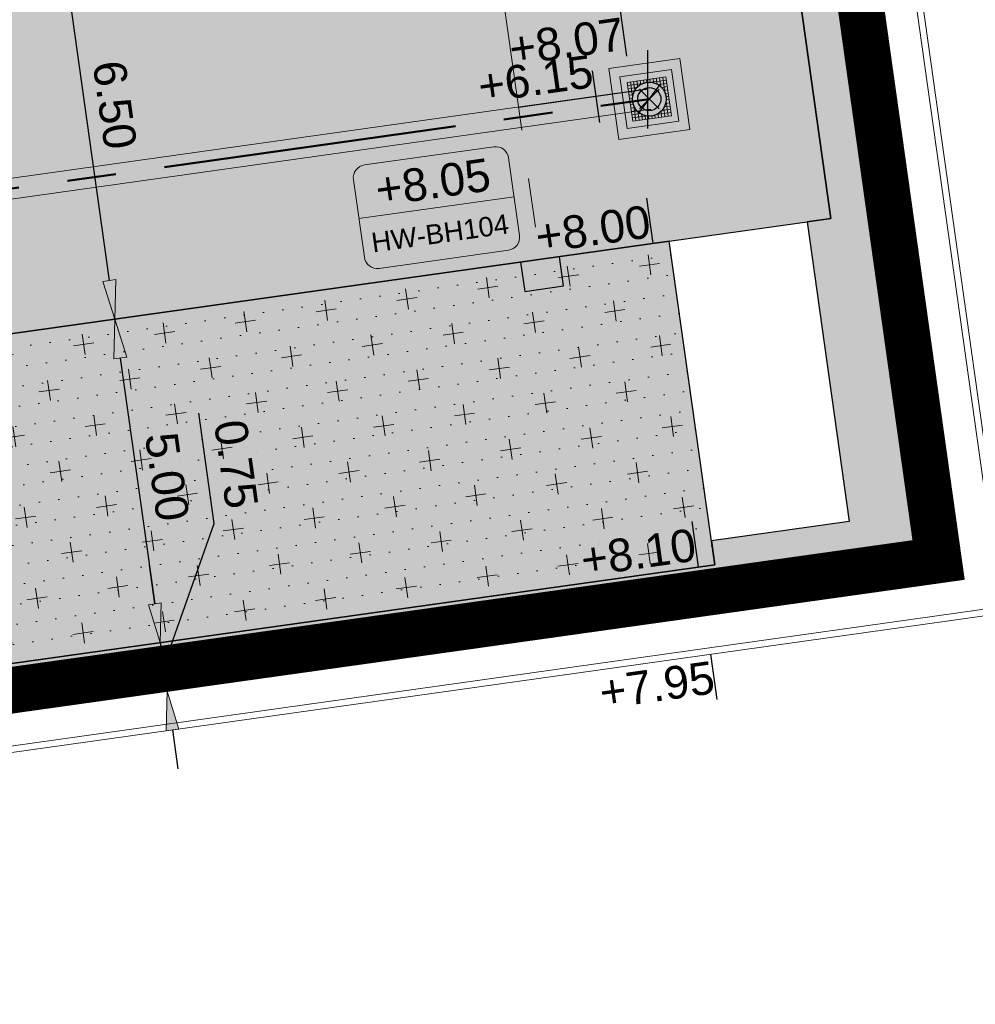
# Model space of a CAD drawing. Extents: x 98477 to 100410, y 398052 to 398969.
# Tile 274 of 374: x 98820 to 98834, y 398336 to 398351. Entities that reach past the tile are written whole.
import ezdxf
from ezdxf.enums import TextEntityAlignment as Align

# ---------------------------------------------------------------- set-up
doc = ezdxf.new("R2010")
doc.units = 0
for name, pattern in [('AL-MATERIAALS', [2, 1, -1]), ('AL-NUTSTRACE', [17, 5, -3.5, 0, -3.5, 5]), ('RI-RWA', [8.25, 4.5, -0.75, 0.75, -0.75, 0.75, -0.75])]:
    doc.linetypes.add(name, pattern=pattern)
for name, color, linetype, lineweight in [('N-KO-kantbegrenzing grondwerk', 70, 'Continuous', 25), ('N-KO-kantverharding', 2, 'Continuous', 25), ('N-RI-RWA b.o.b.', 162, 'Continuous', 25), ('N-RI-RWA hoofdriool', 162, 'RI-RWA', 50), ('N-RI-RWA hoofdriool buiswand', 162, 'Continuous', 13), ('N-RI-RWA kolkaansluitleiding', 132, 'RI-RWA', 18), ('N-RI-RWA put', 1, 'Continuous', 25), ('N-RI-RWA putdeksel', 7, 'Continuous', 18), ('N-RI-RWA putnummer', 162, 'Continuous', 18), ('N-RI-RWA putwand', 7, 'Continuous', 18), ('N-RI-straatkolk', 7, 'Continuous', 25), ("N-VH-arcering 'MAT' grijs 251", 251, 'Continuous', 18), ('N-VH-arcering halfverharding', 8, 'Continuous', 9), ('N-VH-arcering printbeton', 8, 'Continuous', 9), ('X-AL-hoogtelijn - Niv 1', 1, 'AL-HOOGTELIJN', 18), ('X-AL-maatvoering VERWERKT', 180, 'Continuous', 18), ('X-AL-materiaalscheiding', 1, 'AL-MATERIAALS', 18), ('X-AL-nutstrace VERWERKT', 252, 'AL-NUTSTRACE', 18), ('X-AL-planthoogte VERWERKT', 180, 'Continuous', 25)]:
    doc.layers.add(name, color=color, linetype=linetype, lineweight=lineweight)
for name, color, linetype, plot in [('X-AL-contourlijnen', 30, 'Continuous', False), ('X-AL-hulplijn', 30, 'Continuous', False), ('X-AL-hulplijn riolering', 30, 'Continuous', False)]:
    doc.layers.add(name, color=color, linetype=linetype, plot=plot)
doc.styles.add('CS Annotative', font='arial.ttf')
doc.styles.get("Standard").update_dxf_attribs({"font": 'txt.shx'})
doc.linetypes.add('AL-HOOGTELIJN', pattern='A,10,-1.5,["H",Standard,S=0.9,R=0,X=-0.3,Y=-0.45],-1.5,30', length=43)
doc.dimstyles.new('CS Annotative', dxfattribs={"dimtxt": 2.5, "dimasz": 3, "dimexe": 0.18, "dimexo": 0.0625, "dimgap": 1, "dimtad": 1, "dimzin": 3, "dimdsep": 46, "dimtxsty": 'CS Annotative', "dimblk": 'CS Dimensionpijl', "dimcen": 0, "dimse1": 1, "dimse2": 1, "dimclrd": 256, "dimclre": 256, "dimadec": 0, "dimazin": 0, "dimtm": 1e-09, "dimtfac": 1, "dimtdec": 0, "dimtofl": 0, "dimtmove": 1, "dimatfit": 1, "dimfxl": 1, "dimtfillclr": 256, "dimtolj": 1, "dimtzin": 3, "dimarcsym": 0})

# ---------------------------------------------------------------- blocks, each defined once
blk = doc.blocks.new('*U70')
h = blk.add_hatch(color=256)
h.dxf.hatch_style = 1
h.paths.add_polyline_path([(-0.156, -0.208, 0.618819), (0.26, 0, 0.235469), (0.156, 0.208)])
at = {"flags": 128}
blk.add_lwpolyline([(-0.156, -0.208), (0.156, 0.208)], dxfattribs=at)
blk.add_circle((0, 0), 0.26)
at = {"layer": 'N-RI-RWA putdeksel', "flags": 128}
blk.add_lwpolyline([(-0.255, -0.339), (0.339, -0.255), (0.255, 0.339), (-0.339, 0.255)], close=True, dxfattribs=at)
at = {"layer": 'N-RI-RWA putdeksel', "lineweight": 5, "flags": 128}
for points in [[(0.008, 0.304), (0.014, 0.26)], [(0.057, 0.311), (0.066, 0.252)], [(0.107, 0.318), (0.119, 0.231)], [(0.156, 0.325), (0.175, 0.192)], [(0.206, 0.332), (0.238, 0.106)], [(-0.332, 0.206), (-0.106, 0.238)], [(-0.325, 0.156), (-0.192, 0.175)], [(-0.289, 0.262), (-0.258, 0.036)], [(-0.24, 0.269), (-0.221, 0.137)], [(-0.19, 0.276), (-0.178, 0.189)], [(-0.141, 0.283), (-0.132, 0.224)], [(-0.091, 0.29), (-0.085, 0.246)], [(-0.042, 0.297), (-0.036, 0.257)], [(0.036, 0.258), (0.262, 0.289)], [(0.137, 0.221), (0.269, 0.24)], [(0.189, 0.178), (0.276, 0.19)], [(-0.318, 0.107), (-0.231, 0.119)], [(-0.311, 0.057), (-0.252, 0.066)], [(-0.304, 0.008), (-0.26, 0.014)], [(0.224, 0.132), (0.283, 0.141)], [(0.246, 0.085), (0.29, 0.091)], [(0.257, 0.036), (0.297, 0.042)], [(-0.297, -0.042), (-0.257, -0.036)], [(-0.29, -0.091), (-0.246, -0.085)], [(-0.283, -0.141), (-0.224, -0.132)], [(-0.238, -0.106), (-0.206, -0.332)], [(0.221, -0.137), (0.24, -0.269)], [(0.231, -0.119), (0.318, -0.107)], [(0.252, -0.066), (0.311, -0.057)], [(0.258, -0.036), (0.289, -0.262)], [(0.26, -0.014), (0.304, -0.008)], [(-0.276, -0.19), (-0.189, -0.178)], [(-0.269, -0.24), (-0.137, -0.221)], [(-0.262, -0.289), (-0.036, -0.258)], [(-0.175, -0.192), (-0.156, -0.325)], [(-0.119, -0.231), (-0.107, -0.318)], [(-0.066, -0.252), (-0.057, -0.311)], [(-0.014, -0.26), (-0.008, -0.304)], [(0.036, -0.257), (0.042, -0.297)], [(0.085, -0.246), (0.091, -0.29)], [(0.106, -0.238), (0.332, -0.206)], [(0.132, -0.224), (0.141, -0.283)], [(0.178, -0.189), (0.19, -0.276)], [(0.192, -0.175), (0.325, -0.156)]]:
    blk.add_lwpolyline(points, dxfattribs=at)
at = {"layer": 'N-RI-RWA putwand', "flags": 128}
for points in [[(-0.468, -0.621), (0.621, -0.468), (0.468, 0.621), (-0.621, 0.468)], [(-0.34, -0.452), (0.452, -0.34), (0.34, 0.452), (-0.452, 0.34)]]:
    blk.add_lwpolyline(points, close=True, dxfattribs=at)
blk = doc.blocks.new('*U255')
at = {"layer": 'X-AL-hulplijn riolering', "flags": 128}
for points in [[(0, -3), (0, 3)], [(-3.683, -2.537), (-4.239, 1.424)], [(0, 0), (-9.903, -1.392)]]:
    blk.add_lwpolyline(points, dxfattribs=at)
at = {"layer": 'N-RI-RWA b.o.b.', "linetype": 'Continuous', "style": 'CS Annotative'}
blk.add_attdef('B.o.b.links', text='', height=0.5, rotation=8, dxfattribs=at).set_placement((-0.848, 0.285), align=Align.MIDDLE_RIGHT)
blk = doc.blocks.new('*U621')
at = {"layer": 'X-AL-hulplijn riolering'}
for points in [[(-0.628, 0.628), (0, 0), (0.628, 0.628, 0.414214)], [(0, 0), (-0.628, -0.628, 0.414214), (0.628, -0.628)]]:
    blk.add_hatch(color=256, dxfattribs=at).paths.add_polyline_path(points)
at = {"lineweight": 9}
blk.add_line((-22.241, -9.147), (-10.358, -7.477), dxfattribs=at)
blk.add_lwpolyline([(-20.694, -12.969), (-10.791, -11.577, 0.414214), (-9.94, -10.448), (-10.775, -4.506, 0.414214), (-11.905, -3.655), (-21.807, -5.047, 0.414214), (-22.658, -6.176), (-21.823, -12.118, 0.414214)], format="xyb", close=True)
at = {"layer": 'X-AL-hulplijn riolering'}
for points in [[(0.753, -0.753), (-0.753, 0.753)], [(0.753, 0.753), (-0.753, -0.753)]]:
    blk.add_lwpolyline(points, dxfattribs=at)
blk.add_circle((0, 0), 0.887, dxfattribs=at)
at = {"style": 'CS Annotative'}
for tag, height, p in [('HOOGTE', 2.5, (-16.574, -6.355)), ('NR', 1.5, (-16.024, -10.268))]:
    blk.add_attdef(tag, text='', height=height, rotation=8, dxfattribs=at).set_placement(p, align=Align.MIDDLE_CENTER)
blk = doc.blocks.new('*U308')
at = {"layer": 'X-AL-hulplijn', "flags": 128}
blk.add_lwpolyline([(-0.049, 0.347), (0.049, -0.347)], dxfattribs=at)
at = {"layer": 'X-AL-planthoogte VERWERKT', "linetype": 'Continuous', "style": 'CS Annotative'}
blk.add_attdef('HOOGTE-LINKS', text='', height=0.5, rotation=188, dxfattribs=at).set_placement((0, 0), align=Align.MIDDLE_RIGHT)
blk = doc.blocks.new('*U309')
at = {"layer": 'X-AL-hulplijn', "flags": 128}
blk.add_lwpolyline([(-0.049, 0.347), (0.049, -0.347)], dxfattribs=at)
at = {"layer": 'X-AL-planthoogte VERWERKT', "linetype": 'Continuous', "style": 'CS Annotative'}
blk.add_attdef('HOOGTE-LINKS', text='', height=0.5, rotation=188, dxfattribs=at).set_placement((0, 0), align=Align.MIDDLE_RIGHT)
blk = doc.blocks.new('*U301')
at = {"layer": 'X-AL-hulplijn', "flags": 128}
blk.add_lwpolyline([(0.049, -0.347), (-0.049, 0.347)], dxfattribs=at)
at = {"layer": 'X-AL-planthoogte VERWERKT', "linetype": 'Continuous', "style": 'CS Annotative'}
blk.add_attdef('HOOGTE-LINKS', text='', height=0.5, rotation=8, dxfattribs=at).set_placement((0, 0), align=Align.MIDDLE_RIGHT)
blk = doc.blocks.new('*U842')
blk.add_lwpolyline([(-1.329, -1.323), (1.642, -0.905), (1.329, 1.323), (-1.642, 0.905)], close=True)
blk.add_solid([(-1.329, -1.323), (-1.642, 0.905), (-1.329, -1.323), (1.642, -0.905)])
blk = doc.blocks.new('CS Dimensionpijl')
h = blk.add_hatch(color=256)
h.dxf.hatch_style = 1
h.paths.add_polyline_path([(-1, -0.1667), (0, 0), (-1, 0.1667)])
at = {"flags": 128}
blk.add_lwpolyline([(0, 0.5), (0, -0.5)], dxfattribs=at)
blk.add_lwpolyline([(-1, -0.1667), (0, 0), (-1, 0.1667)], close=True, dxfattribs=at)
blk = doc.blocks.new('*D1055')
at = {"layer": 'X-AL-maatvoering VERWERKT', "linetype": 'Continuous', "lineweight": -2, "transparency": 16777216}
blk.add_line((98820.179, 398351.917), (98820.916, 398346.668), dxfattribs=at)
at = {"layer": 'X-AL-maatvoering VERWERKT', "lineweight": -2, "transparency": 16777216, "xscale": 0.6000000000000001, "yscale": 0.6000000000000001, "zscale": 0.6000000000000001}
for p, rotation in [((98820.095, 398352.511), 97.99999999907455), ((98821, 398346.074), 277.9999999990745)]:
    blk.add_blockref('CS Dimensionpijl', p, dxfattribs=dict(at, rotation=rotation))
at = {"layer": 'X-AL-maatvoering VERWERKT', "color": 0, "transparency": 16777216, "insert": (98820.998, 398349.356), "char_height": 0.5, "attachment_point": 5, "rotation": 278, "style": 'CS Annotative'}
blk.add_mtext('\\A1;6.50', dxfattribs=at)
blk = doc.blocks.new('*D1056')
at = {"layer": 'X-AL-maatvoering VERWERKT', "linetype": 'Continuous', "lineweight": -2, "transparency": 16777216}
blk.add_line((98821.083, 398345.48), (98821.612, 398341.717), dxfattribs=at)
at = {"layer": 'X-AL-maatvoering VERWERKT', "lineweight": -2, "transparency": 16777216, "xscale": 0.6000000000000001, "yscale": 0.6000000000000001, "zscale": 0.6000000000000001}
for p, rotation in [((98821, 398346.074), 97.99999999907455), ((98821.696, 398341.123), 277.9999999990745)]:
    blk.add_blockref('CS Dimensionpijl', p, dxfattribs=dict(at, rotation=rotation))
at = {"layer": 'X-AL-maatvoering VERWERKT', "color": 0, "transparency": 16777216, "insert": (98821.799, 398343.662), "char_height": 0.5, "attachment_point": 5, "rotation": 278, "style": 'CS Annotative'}
blk.add_mtext('\\A1;5.00', dxfattribs=at)
blk = doc.blocks.new('*D1057')
at = {"layer": 'X-AL-maatvoering VERWERKT', "linetype": 'Continuous', "lineweight": -2, "transparency": 16777216}
for p, q in [((98822.524, 398342.949), (98822.287, 398344.635)), ((98821.748, 398340.751), (98822.524, 398342.949)), ((98821.612, 398341.717), (98821.529, 398342.311)), ((98821.696, 398341.123), (98821.8, 398340.38)), ((98821.696, 398341.123), (98821.8, 398340.38)), ((98821.884, 398339.786), (98821.967, 398339.192))]:
    blk.add_line(p, q, dxfattribs=at)
at = {"layer": 'X-AL-maatvoering VERWERKT', "lineweight": -2, "transparency": 16777216, "xscale": 0.6000000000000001, "yscale": 0.6000000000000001, "zscale": 0.6000000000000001}
for p, rotation in [((98821.696, 398341.123), 277.9999999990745), ((98821.8, 398340.38), 97.99999999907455)]:
    blk.add_blockref('CS Dimensionpijl', p, dxfattribs=dict(at, rotation=rotation))
at = {"layer": 'X-AL-maatvoering VERWERKT', "color": 0, "transparency": 16777216, "insert": (98822.856, 398343.855), "char_height": 0.5, "attachment_point": 5, "rotation": 278, "style": 'CS Annotative'}
blk.add_mtext('\\A1;0.75', dxfattribs=at)

msp = doc.modelspace()

# ---------------------------------------------------------------- hatches: boundary and pattern name
at = {"layer": "N-VH-arcering 'MAT' grijs 251"}
h = msp.add_hatch(color=256, dxfattribs=at)
h.dxf.hatch_style = 1
edge = h.paths.add_edge_path()
edge.add_line((98801.71, 398275.503), (98759.079, 398269.511))
edge.add_arc((98758.557, 398273.225), 3.75, 188, 278, ccw=False)
edge.add_line((98754.843, 398272.703), (98754.732, 398273.495))
edge.add_arc((98759.436, 398274.156), 4.75, 98, 188, ccw=False)
edge.add_line((98758.775, 398278.86), (98802.644, 398285.025))
edge.add_arc((98800.8, 398298.146), 13.25, 278, 315.3696)
edge.add_arc((98814.321, 398284.798), 5.75, 98, 135.3696, ccw=False)
edge.add_line((98813.521, 398290.492), (98817.945, 398291.114))
edge.add_arc((98818.745, 398285.42), 5.75, 8, 98, ccw=False)
edge.add_line((98824.439, 398286.22), (98832.122, 398231.557))
edge.add_arc((98824.447, 398230.479), 7.75, -36.9034, 8, ccw=False)
edge.add_line((98830.645, 398225.825), (98822.025, 398214.347))
edge.add_arc((98828.622, 398209.393), 8.25, 143.0966, 188)
edge.add_line((98820.453, 398208.245), (98820.952, 398204.691))
edge.add_line((98820.952, 398204.691), (98824.988, 398175.974))
edge.add_line((98824.988, 398175.974), (98826.345, 398166.319))
edge.add_arc((98829.563, 398166.771), 3.25, 188, 278)
edge.add_line((98830.016, 398163.553), (98845.496, 398165.728))
edge.add_line((98845.496, 398165.728), (98850.051, 398166.368))
edge.add_line((98850.051, 398166.368), (98871.26, 398169.349))
edge.add_line((98871.26, 398169.349), (98879.777, 398170.546))
edge.add_line((98879.777, 398170.546), (98895.918, 398172.814))
edge.add_line((98895.918, 398172.814), (98895.013, 398179.251))
edge.add_line((98895.013, 398179.251), (98835.845, 398170.936))
edge.add_arc((98835.184, 398175.639), 4.75, 188, 278, ccw=False)
edge.add_line((98830.48, 398174.978), (98825.977, 398207.018))
edge.add_arc((98833.652, 398208.097), 7.75, 143.0966, 188, ccw=False)
edge.add_line((98827.454, 398212.751), (98836.074, 398224.229))
edge.add_arc((98829.477, 398229.183), 8.25, 323.0966, 368)
edge.add_line((98837.646, 398230.331), (98837.342, 398232.493))
edge.add_line((98837.342, 398232.493), (98837.342, 398232.493))
edge.add_line((98837.342, 398232.493), (98829.688, 398286.958))
edge.add_arc((98835.382, 398287.758), 5.75, 98, 188, ccw=False)
edge.add_line((98834.582, 398293.452), (98882.505, 398300.187))
edge.add_arc((98883.618, 398292.265), 8, 11.632, 98, ccw=False)
edge.add_line((98891.454, 398293.878), (98891, 398296.086))
edge.add_line((98891, 398296.086), (98889.023, 398305.688))
edge.add_line((98889.023, 398305.688), (98888.557, 398307.974))
edge.add_line((98888.557, 398307.974), (98887.385, 398314.76))
edge.add_arc((98879.502, 398313.398), 8, -82, 9.8011, ccw=False)
edge.add_line((98880.615, 398305.476), (98872.945, 398304.398))
edge.add_arc((98872.423, 398308.111), 3.75, 189.4265, 278, ccw=False)
edge.add_arc((92946.735, 397324.304), 6003.05, 9.426501, 10.6116601)
edge.add_line((98847.121, 398429.774), (98842.313, 398429.098))
edge.add_arc((92946.735, 397324.304), 5998.2, 9.4285467, 10.6137733, ccw=False)
edge.add_arc((98860.089, 398306.469), 3.84, -81.4341, 6.6574, ccw=False)
edge.add_line((98860.661, 398302.671), (98847.185, 398300.777))
edge.add_line((98847.185, 398300.777), (98842.63, 398300.137))
edge.add_line((98842.63, 398300.137), (98820.151, 398296.978))
edge.add_arc((98819.35, 398302.672), 5.75, 188, 278, ccw=False)
edge.add_line((98813.656, 398301.872), (98812.306, 398311.477))
edge.add_line((98812.306, 398311.477), (98811.109, 398319.994))
edge.add_line((98811.109, 398319.994), (98809.244, 398333.263))
edge.add_line((98809.244, 398333.263), (98808.674, 398337.323))
edge.add_line((98808.674, 398337.323), (98807.714, 398344.156))
edge.add_line((98807.714, 398344.156), (98807.707, 398344.206))
edge.add_line((98807.707, 398344.206), (98811.668, 398344.762))
edge.add_line((98811.668, 398344.762), (98829.492, 398347.268))
edge.add_line((98829.492, 398347.268), (98831.968, 398347.616))
edge.add_line((98831.968, 398347.616), (98831.064, 398354.052))
edge.add_line((98831.064, 398354.052), (98828.588, 398353.704))
edge.add_line((98828.588, 398353.704), (98810.763, 398351.199))
edge.add_line((98810.763, 398351.199), (98806.802, 398350.643))
edge.add_line((98806.802, 398350.643), (98806.795, 398350.692))
edge.add_line((98806.795, 398350.692), (98805.146, 398362.424))
edge.add_line((98805.146, 398362.424), (98805.048, 398363.12))
edge.add_line((98805.048, 398363.12), (98803.991, 398370.646))
edge.add_line((98803.991, 398370.646), (98802.488, 398381.341))
edge.add_line((98802.488, 398381.341), (98801.43, 398388.867))
edge.add_line((98801.43, 398388.867), (98799.927, 398399.562))
edge.add_line((98799.927, 398399.562), (98798.869, 398407.088))
edge.add_line((98798.869, 398407.088), (98797.366, 398417.783))
edge.add_line((98797.366, 398417.783), (98796.795, 398421.843))
edge.add_line((98796.795, 398421.843), (98795.884, 398428.329))
edge.add_line((98795.884, 398428.329), (98795.877, 398428.379))
edge.add_line((98795.877, 398428.379), (98799.838, 398428.935))
edge.add_line((98799.838, 398428.935), (98817.663, 398431.44))
edge.add_line((98817.663, 398431.44), (98820.138, 398431.788))
edge.add_line((98820.138, 398431.788), (98819.234, 398438.225))
edge.add_line((98819.234, 398438.225), (98816.758, 398437.877))
edge.add_line((98816.758, 398437.877), (98798.933, 398435.372))
edge.add_line((98798.933, 398435.372), (98794.972, 398434.815))
edge.add_line((98794.972, 398434.815), (98794.965, 398434.865))
edge.add_line((98794.965, 398434.865), (98793.379, 398446.154))
edge.add_line((98793.379, 398446.154), (98792.739, 398450.709))
edge.add_line((98792.739, 398450.709), (98789.338, 398474.904))
edge.add_line((98789.338, 398474.904), (98783.892, 398474.138))
edge.add_line((98783.892, 398474.138), (98786.763, 398453.707))
edge.add_arc((98782.059, 398453.046), 4.75, -82, 8, ccw=False)
edge.add_line((98782.72, 398448.342), (98773.115, 398446.992))
edge.add_line((98773.115, 398446.992), (98764.599, 398445.795))
edge.add_line((98764.599, 398445.795), (98743.407, 398442.817))
edge.add_line((98743.407, 398442.817), (98734.891, 398441.62))
edge.add_line((98734.891, 398441.62), (98611.8, 398424.321))
edge.add_line((98611.8, 398424.321), (98607.657, 398453.801))
edge.add_arc((98611.637, 398454.122), 3.993, 101.3918, 184.6082, ccw=False)
edge.add_line((98610.849, 398458.036), (98611.839, 398458.175))
edge.add_line((98611.839, 398458.175), (98639.566, 398462.072))
edge.add_line((98639.566, 398462.072), (98641.547, 398462.351))
edge.add_line((98641.547, 398462.351), (98659.372, 398464.856))
edge.add_line((98659.372, 398464.856), (98661.847, 398465.204))
edge.add_line((98661.847, 398465.204), (98660.943, 398471.64))
edge.add_line((98660.943, 398471.64), (98649.901, 398470.089))
edge.add_line((98649.901, 398470.089), (98624.649, 398466.54))
edge.add_line((98624.649, 398466.54), (98622.669, 398466.261))
edge.add_line((98622.669, 398466.261), (98604.844, 398463.756))
edge.add_line((98604.844, 398463.756), (98602.864, 398463.478))
edge.add_line((98602.864, 398463.478), (98594.941, 398462.365))
edge.add_line((98594.941, 398462.365), (98576.275, 398459.741))
edge.add_line((98576.275, 398459.741), (98577.18, 398453.304))
edge.add_line((98577.18, 398453.304), (98578.17, 398453.444))
edge.add_line((98578.17, 398453.444), (98598.471, 398456.294))
edge.add_arc((98598.792, 398452.314), 3.993, 11.4249, 94.6095, ccw=False)
edge.add_line((98602.706, 398453.105), (98606.849, 398423.625))
edge.add_line((98606.849, 398423.625), (98548.819, 398415.469))
edge.add_arc((98548.158, 398420.173), 4.75, 188, 278, ccw=False)
edge.add_line((98543.454, 398419.512), (98539.768, 398445.74))
edge.add_line((98539.768, 398445.74), (98538.976, 398445.629))
edge.add_line((98538.976, 398445.629), (98538.732, 398447.362))
edge.add_line((98538.732, 398447.362), (98534.771, 398446.805))
edge.add_line((98534.771, 398446.805), (98536.53, 398434.292))
edge.add_line((98536.53, 398434.292), (98537.17, 398429.737))
edge.add_line((98537.17, 398429.737), (98538.395, 398421.022))
edge.add_line((98538.395, 398421.022), (98539.035, 398416.467))
edge.add_line((98539.035, 398416.467), (98541.025, 398402.306))
edge.add_line((98541.025, 398402.306), (98541.665, 398397.751))
edge.add_line((98541.665, 398397.751), (98543.656, 398383.59))
edge.add_line((98543.656, 398383.59), (98544.296, 398379.035))
edge.add_line((98544.296, 398379.035), (98545.604, 398369.727))
edge.add_arc((98543.871, 398369.483), 1.75, -82, 8, ccw=False)
edge.add_line((98544.115, 398367.75), (98522.477, 398364.709))
edge.add_line((98522.477, 398364.709), (98523.215, 398359.461))
edge.add_line((98523.215, 398359.461), (98545.05, 398362.529))
edge.add_line((98545.05, 398362.529), (98549.605, 398363.17))
edge.add_line((98549.605, 398363.17), (98564.162, 398365.215))
edge.add_arc((98564.824, 398360.512), 4.75, 8, 98, ccw=False)
edge.add_line((98569.527, 398361.173), (98576.5, 398311.56))
edge.add_arc((98571.796, 398310.899), 4.75, -82, 8, ccw=False)
edge.add_line((98572.457, 398306.195), (98563.842, 398304.985))
edge.add_line((98563.842, 398304.985), (98559.287, 398304.344))
edge.add_line((98559.287, 398304.344), (98541.016, 398301.777))
edge.add_line((98541.016, 398301.777), (98541.754, 398296.528))
edge.add_line((98541.754, 398296.528), (98553.885, 398298.233))
edge.add_arc((98554.128, 398296.5), 1.75, 8, 98, ccw=False)
edge.add_line((98555.861, 398296.744), (98557.35, 398286.148))
edge.add_line((98557.35, 398286.148), (98557.99, 398281.593))
edge.add_line((98557.99, 398281.593), (98560.134, 398266.343))
edge.add_line((98560.134, 398266.343), (98560.774, 398261.787))
edge.add_line((98560.774, 398261.787), (98562.917, 398246.537))
edge.add_line((98562.917, 398246.537), (98563.557, 398241.982))
edge.add_line((98563.557, 398241.982), (98565.701, 398226.732))
edge.add_line((98565.701, 398226.732), (98566.341, 398222.177))
edge.add_line((98566.341, 398222.177), (98567.566, 398213.462))
edge.add_line((98567.566, 398213.462), (98568.206, 398208.907))
edge.add_line((98568.206, 398208.907), (98576.531, 398149.669))
edge.add_line((98576.531, 398149.669), (98576.556, 398149.491))
edge.add_line((98576.556, 398149.491), (98535.46, 398143.715))
edge.add_line((98535.46, 398143.715), (98536.347, 398137.407))
edge.add_line((98536.347, 398137.407), (98537.337, 398137.546))
edge.add_line((98537.337, 398137.546), (98577.443, 398143.183))
edge.add_line((98577.443, 398143.183), (98578.765, 398133.775))
edge.add_line((98578.765, 398133.775), (98538.659, 398128.139))
edge.add_line((98538.659, 398128.139), (98537.669, 398128))
edge.add_line((98537.669, 398128), (98538.573, 398121.563))
edge.add_line((98538.573, 398121.563), (98579.669, 398127.339))
edge.add_line((98579.669, 398127.339), (98579.676, 398127.289))
edge.add_line((98579.676, 398127.289), (98580.766, 398119.535))
edge.add_line((98580.766, 398119.535), (98582.575, 398106.662))
edge.add_line((98582.575, 398106.662), (98583.062, 398103.196))
edge.add_line((98583.062, 398103.196), (98584.872, 398090.322))
edge.add_line((98584.872, 398090.322), (98585.359, 398086.856))
edge.add_line((98585.359, 398086.856), (98587.168, 398073.983))
edge.add_line((98587.168, 398073.983), (98588.149, 398067.001))
edge.add_arc((98585.921, 398066.688), 2.25, -71.0527, 8, ccw=False)
edge.add_line((98586.652, 398064.56), (98587.088, 398064.71))
edge.add_line((98587.088, 398064.71), (98595.765, 398067.689))
edge.add_line((98595.765, 398067.689), (98596.093, 398067.801))
edge.add_arc((98595.362, 398069.929), 2.25, 188, 288.9473, ccw=False)
edge.add_line((98593.134, 398069.616), (98582.466, 398145.525))
edge.add_arc((98587.169, 398146.186), 4.75, 98, 188, ccw=False)
edge.add_line((98586.508, 398150.89), (98609.067, 398154.06))
edge.add_line((98609.067, 398154.06), (98621.308, 398156.2))
edge.add_line((98621.308, 398156.2), (98618.713, 398174.661))
edge.add_line((98618.713, 398174.661), (98600.889, 398172.156))
edge.add_line((98600.889, 398172.156), (98602.706, 398159.225))
edge.add_line((98602.706, 398159.225), (98585.673, 398156.831))
edge.add_arc((98585.086, 398161.633), 4.838, 189.0296, 276.9704, ccw=False)
edge.add_line((98580.308, 398160.874), (98573.635, 398208.357))
edge.add_line((98573.635, 398208.357), (98572.717, 398214.893))
edge.add_line((98572.717, 398214.893), (98570.017, 398234.104))
edge.add_line((98570.017, 398234.104), (98569.098, 398240.64))
edge.add_line((98569.098, 398240.64), (98568.632, 398243.957))
edge.add_line((98568.632, 398243.957), (98568.166, 398247.275))
edge.add_arc((98572.869, 398247.936), 4.75, 98, 188, ccw=False)
edge.add_line((98572.208, 398252.64), (98597.856, 398256.244))
edge.add_line((98597.856, 398256.244), (98604.392, 398257.163))
edge.add_line((98604.392, 398257.163), (98619.642, 398259.306))
edge.add_line((98619.642, 398259.306), (98626.178, 398260.225))
edge.add_line((98626.178, 398260.225), (98639.447, 398262.089))
edge.add_line((98639.447, 398262.089), (98639.497, 398262.096))
edge.add_line((98639.497, 398262.096), (98640.054, 398258.135))
edge.add_line((98640.054, 398258.135), (98641.863, 398245.262))
edge.add_line((98641.863, 398245.262), (98642.141, 398243.281))
edge.add_line((98642.141, 398243.281), (98643.255, 398235.359))
edge.add_line((98643.255, 398235.359), (98644.577, 398225.952))
edge.add_line((98644.577, 398225.952), (98646.038, 398215.554))
edge.add_line((98646.038, 398215.554), (98646.386, 398213.078))
edge.add_line((98646.386, 398213.078), (98652.823, 398213.983))
edge.add_line((98652.823, 398213.983), (98652.475, 398216.458))
edge.add_line((98652.475, 398216.458), (98651.709, 398221.905))
edge.add_line((98651.709, 398221.905), (98651.431, 398223.885))
edge.add_line((98651.431, 398223.885), (98649.622, 398236.759))
edge.add_line((98649.622, 398236.759), (98649.343, 398238.739))
edge.add_line((98649.343, 398238.739), (98646.49, 398259.04))
edge.add_line((98646.49, 398259.04), (98645.934, 398263.001))
edge.add_line((98645.934, 398263.001), (98645.983, 398263.008))
edge.add_line((98645.983, 398263.008), (98654.398, 398264.191))
edge.add_line((98654.398, 398264.191), (98722.625, 398273.779))
edge.add_line((98722.625, 398273.779), (98731.142, 398274.976))
edge.add_line((98731.142, 398274.976), (98743.97, 398276.779))
edge.add_arc((98744.557, 398271.977), 4.838, 9.0296, 96.9704, ccw=False)
edge.add_line((98749.335, 398272.737), (98750.727, 398262.834))
edge.add_line((98750.727, 398262.834), (98752.41, 398263.07))
edge.add_line((98752.41, 398263.07), (98756.966, 398263.711))
edge.add_line((98756.966, 398263.711), (98772.216, 398265.854))
edge.add_line((98772.216, 398265.854), (98776.771, 398266.494))
edge.add_line((98776.771, 398266.494), (98795.982, 398269.194))
edge.add_line((98795.982, 398269.194), (98800.537, 398269.834))
edge.add_line((98800.537, 398269.834), (98802.468, 398270.106))
edge.add_line((98802.468, 398270.106), (98801.71, 398275.503))
edge = h.paths.add_edge_path(flags=16)
edge.add_line((98744.062, 398333.464), (98751.984, 398334.577))
edge.add_line((98751.984, 398334.577), (98753.966, 398334.856))
edge.add_line((98753.966, 398334.856), (98764.363, 398336.317))
edge.add_line((98764.363, 398336.317), (98764.363, 398336.317))
edge.add_line((98764.363, 398336.317), (98766.343, 398336.595))
edge.add_line((98766.343, 398336.595), (98774.265, 398337.708))
edge.add_line((98774.265, 398337.708), (98774.247, 398337.837))
edge.add_line((98774.247, 398337.837), (98802.49, 398341.806))
edge.add_line((98802.49, 398341.806), (98803.019, 398338.043))
edge.add_line((98803.019, 398338.043), (98808.474, 398299.225))
edge.add_arc((98800.8, 398298.146), 7.75, -82, 8, ccw=False)
edge.add_line((98801.878, 398290.472), (98771.967, 398286.268))
edge.add_line((98771.967, 398286.268), (98767.412, 398285.628))
edge.add_line((98767.412, 398285.628), (98755.133, 398283.902))
edge.add_line((98755.133, 398283.902), (98746.617, 398282.705))
edge.add_line((98746.617, 398282.705), (98730.376, 398280.423))
edge.add_line((98730.376, 398280.423), (98721.86, 398279.226))
edge.add_line((98721.86, 398279.226), (98654.328, 398269.735))
edge.add_arc((98653.667, 398274.439), 4.75, 188, 278, ccw=False)
edge.add_line((98648.963, 398273.778), (98644.134, 398308.14))
edge.add_line((98644.134, 398308.14), (98642.937, 398316.656))
edge.add_line((98642.937, 398316.656), (98640.3, 398335.422))
edge.add_line((98640.3, 398335.422), (98638.121, 398335.116))
edge.add_line((98638.121, 398335.116), (98637.23, 398334.99))
edge.add_line((98637.23, 398334.99), (98635.051, 398334.684))
edge.add_line((98635.051, 398334.684), (98635.74, 398329.782))
edge.add_line((98635.74, 398329.782), (98636.937, 398321.266))
edge.add_line((98636.937, 398321.266), (98638.385, 398310.967))
edge.add_line((98638.385, 398310.967), (98639.025, 398306.412))
edge.add_line((98639.025, 398306.412), (98641.168, 398291.162))
edge.add_line((98641.168, 398291.162), (98642.365, 398282.646))
edge.add_line((98642.365, 398282.646), (98643.715, 398273.04))
edge.add_arc((98639.011, 398272.379), 4.75, -82, 8, ccw=False)
edge.add_line((98639.672, 398267.675), (98619.322, 398264.815))
edge.add_line((98619.322, 398264.815), (98614.272, 398264.105))
edge.add_line((98614.272, 398264.105), (98593.922, 398261.245))
edge.add_arc((98593.261, 398265.949), 4.75, 188, 278, ccw=False)
edge.add_line((98588.557, 398265.288), (98581.779, 398313.514))
edge.add_line((98581.779, 398313.514), (98580.582, 398322.03))
edge.add_line((98580.582, 398322.03), (98575.231, 398360.106))
edge.add_line((98575.231, 398360.106), (98574.591, 398364.661))
edge.add_line((98574.591, 398364.661), (98572.663, 398378.377))
edge.add_line((98572.663, 398378.377), (98571.188, 398388.873))
edge.add_line((98571.188, 398388.873), (98568.516, 398407.887))
edge.add_arc((98573.22, 398408.548), 4.75, 98, 188, ccw=False)
edge.add_line((98572.559, 398413.251), (98607.119, 398418.109))
edge.add_line((98607.119, 398418.109), (98607.614, 398418.178))
edge.add_line((98607.614, 398418.178), (98611.584, 398389.936))
edge.add_line((98611.584, 398389.936), (98611.455, 398389.918))
edge.add_line((98611.455, 398389.918), (98613.264, 398377.044))
edge.add_line((98613.264, 398377.044), (98613.334, 398376.549))
edge.add_line((98613.334, 398376.549), (98626.207, 398378.358))
edge.add_line((98626.207, 398378.358), (98628.188, 398378.637))
edge.add_line((98628.188, 398378.637), (98636.11, 398379.75))
edge.add_line((98636.11, 398379.75), (98648.369, 398381.473))
edge.add_line((98648.369, 398381.473), (98647.465, 398387.91))
edge.add_line((98647.465, 398387.91), (98634.591, 398386.1))
edge.add_line((98634.591, 398386.1), (98632.492, 398385.805))
edge.add_line((98632.492, 398385.805), (98619.737, 398384.013))
edge.add_line((98619.737, 398384.013), (98617.509, 398383.7))
edge.add_line((98617.509, 398383.7), (98612.566, 398418.874))
edge.add_line((98612.566, 398418.874), (98613.061, 398418.944))
edge.add_line((98613.061, 398418.944), (98667.575, 398426.605))
edge.add_line((98667.575, 398426.605), (98722.089, 398434.267))
edge.add_line((98722.089, 398434.267), (98726.149, 398434.837))
edge.add_line((98726.149, 398434.837), (98759.422, 398439.513))
edge.add_line((98759.422, 398439.513), (98763.483, 398440.084))
edge.add_line((98763.483, 398440.084), (98783.486, 398442.895))
edge.add_arc((98784.147, 398438.192), 4.75, 8, 98, ccw=False)
edge.add_line((98788.851, 398438.853), (98795.615, 398390.726))
edge.add_arc((98790.911, 398390.065), 4.75, -82, 8, ccw=False)
edge.add_line((98791.572, 398385.361), (98787.363, 398384.769))
edge.add_line((98787.363, 398384.769), (98774.49, 398382.96))
edge.add_line((98774.49, 398382.96), (98766.122, 398381.784))
edge.add_line((98766.122, 398381.784), (98766.072, 398381.777))
edge.add_line((98766.072, 398381.777), (98764.945, 398389.798))
edge.add_line((98764.945, 398389.798), (98762.092, 398410.099))
edge.add_line((98762.092, 398410.099), (98761.953, 398411.089))
edge.add_line((98761.953, 398411.089), (98755.516, 398410.184))
edge.add_line((98755.516, 398410.184), (98755.655, 398409.194))
edge.add_line((98755.655, 398409.194), (98758.508, 398388.894))
edge.add_line((98758.508, 398388.894), (98759.636, 398380.872))
edge.add_line((98759.636, 398380.872), (98759.586, 398380.865))
edge.add_line((98759.586, 398380.865), (98748.792, 398379.348))
edge.add_line((98748.792, 398379.348), (98744.237, 398378.708))
edge.add_line((98744.237, 398378.708), (98741.316, 398378.298))
edge.add_line((98741.316, 398378.298), (98735.869, 398377.532))
edge.add_line((98735.869, 398377.532), (98732.948, 398377.122))
edge.add_line((98732.948, 398377.122), (98728.393, 398376.482))
edge.add_line((98728.393, 398376.482), (98718.319, 398375.066))
edge.add_arc((98720.442, 398359.964), 15.25, 98, 128)
edge.add_line((98711.053, 398371.981), (98707.249, 398369.01))
edge.add_line((98707.249, 398369.01), (98710.512, 398364.833))
edge.add_line((98710.512, 398364.833), (98713.62, 398367.262))
edge.add_arc((98721.254, 398357.324), 12.531, 99.3779, 127.5301, ccw=False)
edge.add_line((98719.212, 398369.688), (98728.557, 398371.001))
edge.add_line((98728.557, 398371.001), (98733.112, 398371.641))
edge.add_line((98733.112, 398371.641), (98743.906, 398373.158))
edge.add_line((98743.906, 398373.158), (98752.423, 398374.355))
edge.add_line((98752.423, 398374.355), (98763.216, 398375.872))
edge.add_line((98763.216, 398375.872), (98767.772, 398376.512))
edge.add_line((98767.772, 398376.512), (98793.321, 398380.103))
edge.add_arc((98793.768, 398376.291), 3.838, 9.3042, 96.6958, ccw=False)
edge.add_line((98797.556, 398376.911), (98799.602, 398362.354))
edge.add_line((98799.602, 398362.354), (98801.641, 398347.847))
edge.add_line((98801.641, 398347.847), (98801.71, 398347.352))
edge.add_line((98801.71, 398347.352), (98773.468, 398343.383))
edge.add_line((98773.468, 398343.383), (98773.361, 398344.145))
edge.add_line((98773.361, 398344.145), (98770.885, 398343.797))
edge.add_line((98770.885, 398343.797), (98758.012, 398341.988))
edge.add_line((98758.012, 398341.988), (98756.031, 398341.71))
edge.add_line((98756.031, 398341.71), (98743.158, 398339.9))
edge.add_line((98743.158, 398339.9), (98743.158, 398339.9))
edge.add_line((98743.158, 398339.9), (98742.167, 398339.761))
edge.add_line((98742.167, 398339.761), (98743.072, 398333.324))
edge.add_line((98743.072, 398333.324), (98744.062, 398333.464))
edge = h.paths.add_edge_path(flags=16)
edge.add_line((98545.99, 398402.903), (98545.74, 398404.686))
edge.add_arc((98550.444, 398405.347), 4.75, 98, 188, ccw=False)
edge.add_line((98549.783, 398410.05), (98557.705, 398411.164))
edge.add_arc((98558.366, 398406.46), 4.75, 8, 98, ccw=False)
edge.add_line((98563.07, 398407.121), (98563.355, 398405.091))
edge.add_line((98563.355, 398405.091), (98565.095, 398392.713))
edge.add_line((98565.095, 398392.713), (98565.443, 398390.237))
edge.add_line((98565.443, 398390.237), (98567.182, 398377.859))
edge.add_line((98567.182, 398377.859), (98567.468, 398375.829))
edge.add_arc((98562.764, 398375.168), 4.75, -82, 8, ccw=False)
edge.add_line((98563.425, 398370.464), (98555.503, 398369.35))
edge.add_arc((98554.842, 398374.054), 4.75, 188, 278, ccw=False)
edge.add_line((98550.138, 398373.393), (98549.887, 398375.176))
edge.add_line((98549.887, 398375.176), (98548.078, 398388.049))
edge.add_line((98548.078, 398388.049), (98547.8, 398390.03))
edge.add_line((98547.8, 398390.03), (98545.99, 398402.903))
edge = h.paths.add_edge_path(flags=16)
edge.add_line((98580.974, 398279.723), (98580.696, 398281.704))
edge.add_line((98580.696, 398281.704), (98579.235, 398292.102))
edge.add_line((98579.235, 398292.102), (98578.56, 398296.904))
edge.add_arc((98573.856, 398296.243), 4.75, 8, 98)
edge.add_line((98573.195, 398300.947), (98565.57, 398299.875))
edge.add_arc((98566.231, 398295.172), 4.75, 98, 186.1904)
edge.add_line((98561.508, 398294.659), (98561.506, 398294.659))
edge.add_line((98561.506, 398294.659), (98563.663, 398279.31))
edge.add_line((98563.663, 398279.31), (98563.942, 398277.329))
edge.add_line((98563.942, 398277.329), (98566.099, 398261.98))
edge.add_line((98566.099, 398261.98), (98566.101, 398261.981))
edge.add_arc((98570.782, 398262.79), 4.75, 189.8096, 278)
edge.add_line((98571.443, 398258.086), (98579.068, 398259.158))
edge.add_arc((98578.407, 398263.862), 4.75, 278, 368)
edge.add_line((98583.111, 398264.523), (98582.436, 398269.325))
edge.add_line((98582.436, 398269.325), (98580.974, 398279.723))
edge = h.paths.add_edge_path(flags=16)
edge.add_line((98615.081, 398162.782), (98614.489, 398166.998))
edge.add_arc((98612.756, 398166.755), 1.75, 8, 98)
edge.add_line((98612.512, 398168.488), (98608.551, 398167.931))
edge.add_arc((98608.795, 398166.198), 1.75, 98, 188)
edge.add_line((98607.062, 398165.955), (98607.654, 398161.738))
edge.add_arc((98609.387, 398161.982), 1.75, 188, 278)
edge.add_line((98609.631, 398160.249), (98613.592, 398160.805))
edge.add_arc((98613.348, 398162.538), 1.75, 278, 368)
h = msp.add_hatch(color=256, dxfattribs=at)
h.dxf.hatch_style = 1
h.paths.add_polyline_path([(98829.492, 398347.268), (98811.668, 398344.762), (98812.364, 398339.811), (98830.188, 398342.316)])
at = {"layer": 'N-VH-arcering halfverharding'}
h = msp.add_hatch(dxfattribs=at)
h.set_pattern_fill('CS-HALFVERHARDING', color=256)
h.set_pattern_definition([(8, (106814.19794, 479684.77945), (0.0572748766, 0.3109977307), [0, -0.3]), (8, (106814.19794, 479684.77945), (0.531934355, 0.705900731), [0.3125, -0.9375]), (98, (106814.3744, 479684.6465), (-0.705900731, 0.531934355), [0.3125, -0.9375])])
h.paths.add_polyline_path([(98829.492, 398347.268), (98811.668, 398344.762), (98812.364, 398339.811), (98830.188, 398342.316)])
at = {"layer": 'N-VH-arcering printbeton'}
h = msp.add_hatch(dxfattribs=at)
h.set_pattern_fill('CS-PRINTBETON', color=256)
h.set_pattern_definition([(45, (0, 0), (-0.3535533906, 0.3535533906), []), (45, (0.35, 0), (-0.3535533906, 0.3535533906), [0.5, -0.2])])
edge = h.paths.add_edge_path()
edge.add_line((98810.24, 398338.755), (98834.006, 398342.095))
edge.add_line((98834.006, 398342.095), (98831.501, 398359.92))
edge.add_line((98831.501, 398359.92), (98807.735, 398356.58))
edge.add_line((98807.735, 398356.58), (98798.41, 398422.928))
edge.add_line((98798.41, 398422.928), (98822.177, 398426.268))
edge.add_line((98822.177, 398426.268), (98819.671, 398444.093))
edge.add_line((98819.671, 398444.093), (98795.905, 398440.753))
edge.add_line((98795.905, 398440.753), (98791.071, 398475.147))
edge.add_line((98791.071, 398475.147), (98789.338, 398474.904))
edge.add_line((98789.338, 398474.904), (98792.739, 398450.709))
edge.add_line((98792.739, 398450.709), (98793.379, 398446.154))
edge.add_line((98793.379, 398446.154), (98794.972, 398434.815))
edge.add_line((98794.972, 398434.815), (98796.725, 398435.062))
edge.add_line((98796.725, 398435.062), (98796.081, 398439.647))
edge.add_line((98796.081, 398439.647), (98798.289, 398439.957))
edge.add_line((98798.289, 398439.957), (98798.237, 398440.323))
edge.add_line((98798.237, 398440.323), (98816.062, 398442.828))
edge.add_line((98816.062, 398442.828), (98816.114, 398442.462))
edge.add_line((98816.114, 398442.462), (98818.223, 398442.758))
edge.add_line((98818.223, 398442.758), (98818.867, 398438.174))
edge.add_line((98818.867, 398438.174), (98819.234, 398438.225))
edge.add_line((98819.234, 398438.225), (98820.138, 398431.788))
edge.add_line((98820.138, 398431.788), (98819.772, 398431.737))
edge.add_line((98819.772, 398431.737), (98820.416, 398427.152))
edge.add_line((98820.416, 398427.152), (98818.307, 398426.855))
edge.add_line((98818.307, 398426.855), (98818.359, 398426.489))
edge.add_line((98818.359, 398426.489), (98800.534, 398423.984))
edge.add_line((98800.534, 398423.984), (98800.482, 398424.35))
edge.add_line((98800.482, 398424.35), (98798.274, 398424.04))
edge.add_line((98798.274, 398424.04), (98797.63, 398428.625))
edge.add_line((98797.63, 398428.625), (98795.877, 398428.379))
edge.add_line((98795.877, 398428.379), (98796.795, 398421.843))
edge.add_line((98796.795, 398421.843), (98797.366, 398417.783))
edge.add_line((98797.366, 398417.783), (98798.869, 398407.088))
edge.add_line((98798.869, 398407.088), (98799.927, 398399.562))
edge.add_line((98799.927, 398399.562), (98801.43, 398388.867))
edge.add_line((98801.43, 398388.867), (98802.488, 398381.341))
edge.add_line((98802.488, 398381.341), (98803.991, 398370.646))
edge.add_line((98803.991, 398370.646), (98805.048, 398363.12))
edge.add_line((98805.048, 398363.12), (98805.146, 398362.424))
edge.add_line((98805.146, 398362.424), (98806.802, 398350.643))
edge.add_line((98806.802, 398350.643), (98808.555, 398350.889))
edge.add_line((98808.555, 398350.889), (98807.91, 398355.474))
edge.add_line((98807.91, 398355.474), (98810.119, 398355.784))
edge.add_line((98810.119, 398355.784), (98810.067, 398356.151))
edge.add_line((98810.067, 398356.151), (98827.892, 398358.656))
edge.add_line((98827.892, 398358.656), (98827.943, 398358.289))
edge.add_line((98827.943, 398358.289), (98830.053, 398358.586))
edge.add_line((98830.053, 398358.586), (98830.697, 398354.001))
edge.add_line((98830.697, 398354.001), (98831.064, 398354.052))
edge.add_line((98831.064, 398354.052), (98831.968, 398347.616))
edge.add_line((98831.968, 398347.616), (98831.602, 398347.564))
edge.add_line((98831.602, 398347.564), (98832.246, 398342.979))
edge.add_line((98832.246, 398342.979), (98830.137, 398342.683))
edge.add_line((98830.137, 398342.683), (98830.188, 398342.316))
edge.add_line((98830.188, 398342.316), (98812.364, 398339.811))
edge.add_line((98812.364, 398339.811), (98812.312, 398340.178))
edge.add_line((98812.312, 398340.178), (98810.104, 398339.867))
edge.add_line((98810.104, 398339.867), (98809.459, 398344.452))
edge.add_line((98809.459, 398344.452), (98807.707, 398344.206))
edge.add_line((98807.707, 398344.206), (98808.674, 398337.323))
edge.add_line((98808.674, 398337.323), (98809.244, 398333.263))
edge.add_line((98809.244, 398333.263), (98811.109, 398319.994))
edge.add_line((98811.109, 398319.994), (98812.306, 398311.477))
edge.add_line((98812.306, 398311.477), (98813.656, 398301.872))
edge.add_arc((98819.35, 398302.672), 5.75, 188, 232.0792)
edge.add_line((98815.816, 398298.136), (98842.564, 398301.895))
edge.add_line((98842.564, 398301.895), (98842.808, 398300.162))
edge.add_line((98842.808, 398300.162), (98847.007, 398300.752))
edge.add_line((98847.007, 398300.752), (98846.763, 398302.485))
edge.add_line((98846.763, 398302.485), (98863.571, 398304.848))
edge.add_arc((98860.58, 398306.39), 3.365, 332.7213, 368.9632)
edge.add_line((98863.904, 398306.914), (98821.609, 398300.97))
edge.add_arc((98820.774, 398306.911), 6, 188, 278, ccw=False)
edge.add_line((98814.833, 398306.076), (98810.24, 398338.755))

# ---------------------------------------------------------------- linework, layer by layer
at = {"layer": 'N-KO-kantbegrenzing grondwerk', "flags": 128}
msp.add_lwpolyline([(98863.904, 398306.914), (98821.609, 398300.97, -0.414214), (98814.833, 398306.076), (98810.24, 398338.755), (98834.006, 398342.095), (98831.501, 398359.92), (98807.735, 398356.58), (98798.41, 398422.928), (98822.177, 398426.268), (98819.671, 398444.093), (98795.905, 398440.753), (98791.071, 398475.147), (98789.338, 398474.904)], format="xyb", dxfattribs=at)
msp.add_lwpolyline([(98831.602, 398347.564), (98832.246, 398342.979), (98830.137, 398342.683)], dxfattribs=at)
at = {"layer": 'N-KO-kantverharding', "flags": 128}
msp.add_lwpolyline([(98813.656, 398301.872), (98812.306, 398311.477), (98811.109, 398319.994), (98809.244, 398333.263), (98808.674, 398337.323), (98807.714, 398344.156), (98807.707, 398344.206), (98811.668, 398344.762), (98812.364, 398339.811), (98830.188, 398342.316), (98829.492, 398347.268), (98831.968, 398347.616), (98831.064, 398354.052), (98828.588, 398353.704), (98827.892, 398358.656), (98810.067, 398356.151), (98810.763, 398351.199), (98806.802, 398350.643), (98806.795, 398350.692), (98805.146, 398362.424), (98805.048, 398363.12)], dxfattribs=at)
at = {"layer": 'N-RI-RWA hoofdriool'}
msp.add_lwpolyline([(98805.42, 398346.106), (98829.186, 398349.446)], dxfattribs=at)
at = {"layer": 'N-RI-RWA hoofdriool buiswand', "flags": 128}
for points in [[(98805.398, 398346.262), (98829.164, 398349.602)], [(98805.442, 398345.95), (98829.208, 398349.29)]]:
    msp.add_lwpolyline(points, dxfattribs=at)
at = {"layer": 'N-RI-RWA kolkaansluitleiding', "flags": 128}
msp.add_lwpolyline([(98826.607, 398353.426), (98827.512, 398346.989)], dxfattribs=at)
at = {"layer": 'X-AL-contourlijnen', "flags": 128}
for points in [[(98814.833, 398306.076), (98810.24, 398338.755), (98834.006, 398342.095), (98831.501, 398359.92), (98807.735, 398356.58), (98798.41, 398422.928)], [(98813.656, 398301.872), (98812.306, 398311.477), (98811.109, 398319.994), (98809.244, 398333.263), (98808.674, 398337.323), (98807.714, 398344.156), (98807.707, 398344.206), (98811.668, 398344.762), (98829.492, 398347.268), (98831.968, 398347.616), (98831.064, 398354.052), (98828.588, 398353.704), (98810.763, 398351.199), (98806.802, 398350.643), (98806.795, 398350.692), (98805.146, 398362.424), (98805.048, 398363.12), (98803.991, 398370.646), (98802.488, 398381.341), (98801.43, 398388.867), (98799.927, 398399.562), (98798.869, 398407.088), (98797.366, 398417.783)], [(98805.048, 398363.12), (98805.146, 398362.424), (98806.802, 398350.643), (98808.555, 398350.889), (98807.91, 398355.474), (98810.119, 398355.784), (98810.067, 398356.151), (98827.892, 398358.656), (98827.943, 398358.289), (98830.053, 398358.586), (98830.697, 398354.001), (98831.064, 398354.052), (98831.968, 398347.616), (98831.602, 398347.564), (98832.246, 398342.979), (98830.137, 398342.683), (98830.188, 398342.316), (98812.364, 398339.811), (98812.312, 398340.178), (98810.104, 398339.867), (98809.459, 398344.452), (98807.707, 398344.206), (98808.674, 398337.323), (98809.244, 398333.263)]]:
    msp.add_lwpolyline(points, dxfattribs=at)
msp.add_lwpolyline([(98829.492, 398347.268), (98811.668, 398344.762), (98812.364, 398339.811), (98830.188, 398342.316)], close=True, dxfattribs=at)
at = {"layer": 'X-AL-hoogtelijn - Niv 1', "flags": 128}
for points in [[(98841.725, 398429.52, -0.005172), (98863.327, 398307.338), (98821.54, 398301.465, -0.414214), (98815.328, 398306.146), (98810.805, 398338.33), (98834.571, 398341.67), (98831.927, 398360.485), (98808.16, 398357.145), (98798.975, 398422.503), (98822.741, 398425.843), (98820.097, 398444.658), (98796.331, 398441.318), (98792.12, 398471.278, -0.025933), (98826.062, 398461.978, -0.27256), (98844.45, 398440.984, -0.000458), (98846.483, 398430.189)], [(98841.607, 398429.605, -0.005172), (98863.211, 398307.423), (98821.526, 398301.564, -0.414214), (98815.427, 398306.16), (98810.917, 398338.245), (98834.684, 398341.585), (98832.012, 398360.598), (98808.245, 398357.258), (98799.088, 398422.417), (98822.854, 398425.758), (98820.182, 398444.771), (98796.416, 398441.431), (98792.239, 398471.15, -0.025827), (98826.03, 398461.883, -0.27256), (98844.351, 398440.965, -0.000453), (98846.366, 398430.274)]]:
    msp.add_lwpolyline(points, format="xyb", close=True, dxfattribs=at)
at = {"layer": 'X-AL-materiaalscheiding', "flags": 128}
msp.add_lwpolyline([(98811.668, 398344.762), (98829.492, 398347.268)], dxfattribs=at)
at = {"layer": 'X-AL-nutstrace VERWERKT', "const_width": 0.7, "flags": 128}
msp.add_lwpolyline([(98809.448, 398338.997), (98833.611, 398342.393), (98831.155, 398359.872)], dxfattribs=at)

# ---------------------------------------------------------------- block references
at = {"layer": 'N-RI-RWA b.o.b.'}
ref = msp.add_blockref('*U255', (98829.165, 398349.595), dxfattribs=dict(at, xscale=0.2, yscale=0.2, zscale=0.2))
ref.add_attrib('B.o.b.links', '+6.15', dxfattribs={"linetype": 'Continuous', "height": 0.5, "rotation": 8, "style": 'CS Annotative'}).set_placement((98828.318, 398349.879), align=Align.MIDDLE_RIGHT)
at = {"layer": 'N-RI-RWA put'}
msp.add_blockref('*U70', (98829.186, 398349.446), dxfattribs=at)
at = {"layer": 'N-RI-RWA putnummer'}
ref = msp.add_blockref('*U621', (98829.186, 398349.446), dxfattribs=dict(at, xscale=0.2, yscale=0.2, zscale=0.2))
ref.add_attrib('HOOGTE', '+8.05', dxfattribs={"linetype": 'Continuous', "height": 0.5, "rotation": 8, "style": 'CS Annotative'}).set_placement((98825.871, 398348.175), align=Align.MIDDLE_CENTER)
ref.add_attrib('NR', 'HW-BH104', dxfattribs={"linetype": 'Continuous', "height": 0.3, "rotation": 8, "style": 'CS Annotative'}).set_placement((98825.981, 398347.392), align=Align.MIDDLE_CENTER)
at = {"layer": 'N-RI-straatkolk', "xscale": 0.2, "yscale": 0.2, "zscale": 0.2}
msp.add_blockref('*U842', (98827.543, 398346.766), dxfattribs=at)
at = {"layer": 'X-AL-planthoogte VERWERKT', "rotation": 179.9999999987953}
for name, p, values in [('*U309', (98828.793, 398350.451), {'HOOGTE-LINKS': '+8.07'}), ('*U308', (98829.196, 398347.579), {'HOOGTE-LINKS': '+8.00'})]:
    msp.add_blockref(name, p, dxfattribs=at).add_auto_attribs(values)
at = {"layer": 'X-AL-planthoogte VERWERKT'}
ref = msp.add_blockref('*U301', (98829.892, 398342.628), dxfattribs=dict(at, yscale=-1, rotation=196.000000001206))
ref.add_attrib('HOOGTE-LINKS', '+8.10', dxfattribs={"linetype": 'Continuous', "height": 0.5, "rotation": 8, "style": 'CS Annotative'}).set_placement((98829.892, 398342.628), align=Align.MIDDLE_RIGHT)
ref = msp.add_blockref('*U301', (98830.177, 398340.598), dxfattribs=dict(at, yscale=-1, rotation=196.000000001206))
ref.add_attrib('HOOGTE-LINKS', '+7.95', dxfattribs={"linetype": 'Continuous', "height": 0.5, "rotation": 8, "style": 'CS Annotative'}).set_placement((98830.177, 398340.598), align=Align.MIDDLE_RIGHT)

# ---------------------------------------------------------------- dimensions: what is measured, and where the dimension line sits
at = {"layer": 'X-AL-maatvoering VERWERKT'}
for base, p1, p2, picture, middle in [((98821, 398346.074), (98820.095, 398352.511), (98821, 398346.074), '*D1055', (98820.998, 398349.356)), ((98821.696, 398341.123), (98821, 398346.074), (98821.696, 398341.123), '*D1056', (98821.799, 398343.662))]:
    dim = msp.add_linear_dim(base=base, p1=p1, p2=p2, angle=98, dimstyle='CS Annotative', dxfattribs=at)
    dim.commit()
    dim.dimension.update_dxf_attribs({"geometry": picture, "text_midpoint": middle})
dim = msp.add_linear_dim(base=(98821.8, 398340.38), p1=(98821.696, 398341.123), p2=(98821.8, 398340.38), angle=98, dimstyle='CS Annotative', dxfattribs=at)
dim.commit()
dim.dimension.update_dxf_attribs({"geometry": '*D1057', "text_midpoint": (98822.496, 398343.147), "dimtype": 160})

doc.saveas('drawing.dxf')
